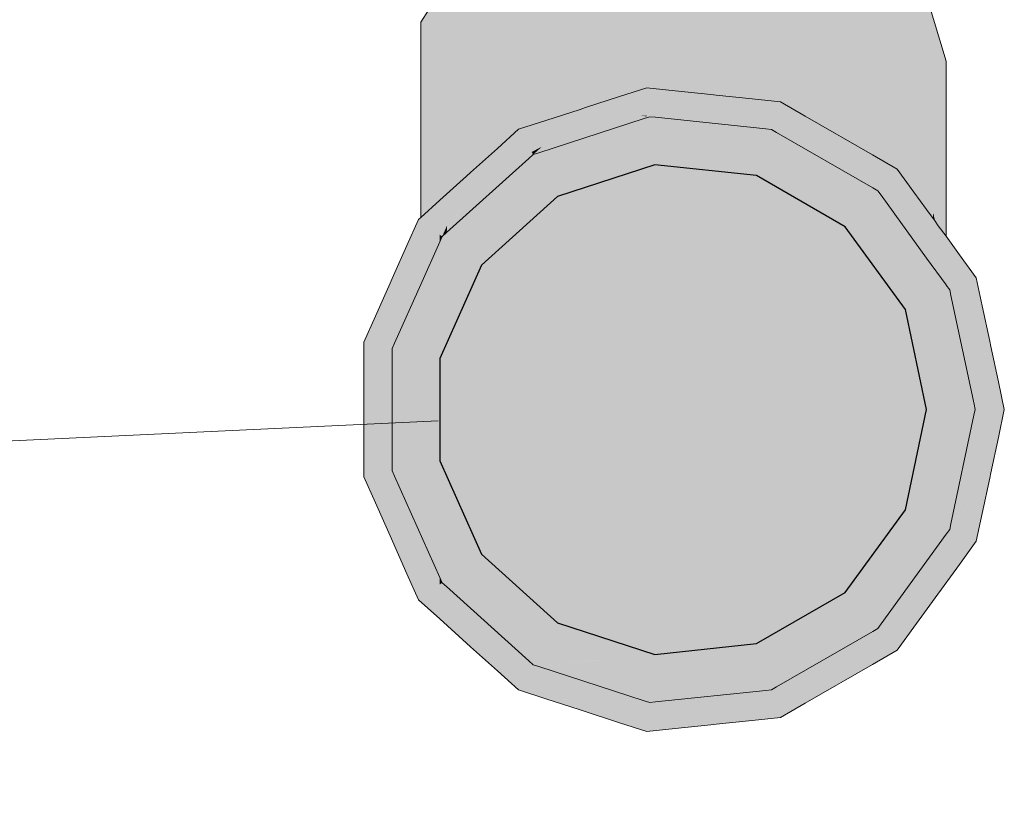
# Model space of a CAD drawing. Header units: millimetres. Extents: x 321 to 585, y -277 to 9.
# Tile 376 of 656: x 529.917 to 530.323, y -238.092 to -237.767. Entities that reach past the tile are written whole.
import ezdxf

# ---------------------------------------------------------------- set-up
doc = ezdxf.new("R2010")
doc.units = ezdxf.units.MM
doc.header["$MEASUREMENT"] = 0
for name, color, linetype, lineweight in [('CV-Colunas', 1, 'Continuous', 13), ('CV-Condutos', 1, 'Continuous', 25), ('CV-Conexões', 9, 'Continuous', 18), ('CV-Indicação coluna', 1, 'Continuous', 13)]:
    doc.layers.add(name, color=color, linetype=linetype, lineweight=lineweight)

msp = doc.modelspace()

# ---------------------------------------------------------------- hatches: boundary and pattern name
at = {"layer": 'CV-Colunas', "linetype": 'Continuous'}
for points in [[(530.14819, -237.80352), (530.12832, -237.82108), (530.12891, -237.82214), (530.13354, -237.82163), (530.16216, -237.8185), (530.17692, -237.80654), (530.17677, -237.80534), (530.1756, -237.8064), (530.17674, -237.80533), (530.15866, -237.80462), (530.13034, -237.8213), (530.1299, -237.82125), (530.12984, -237.82125), (530.1299, -237.82125), (530.13034, -237.8213), (530.15866, -237.80462), (530.14945, -237.80365), (530.15866, -237.80462), (530.167, -237.79971), (530.17566, -237.7946), (530.16446, -237.79824), (530.15039, -237.80281)], [(530.20094, -237.81929), (530.22593, -237.81117), (530.20203, -237.79837), (530.22593, -237.81117), (530.20098, -237.81932), (530.22712, -237.81181), (530.22598, -237.81116), (530.22712, -237.81181), (530.22659, -237.81096), (530.21931, -237.7994), (530.20319, -237.798), (530.21931, -237.7994), (530.23083, -237.8004), (530.21915, -237.79918), (530.20435, -237.79762), (530.20213, -237.79739), (530.18734, -237.79583), (530.18691, -237.79621), (530.18734, -237.79583), (530.17566, -237.7946), (530.15866, -237.80462), (530.17679, -237.80533), (530.17815, -237.80614), (530.17679, -237.80536), (530.17692, -237.80654), (530.19998, -237.8196), (530.20006, -237.81879)], [(530.23083, -237.8004), (530.21931, -237.7994), (530.22712, -237.81181), (530.22919, -237.81301), (530.22749, -237.81067), (530.22919, -237.81301)], [(530.05912, -237.95501), (530.06391, -237.94755), (530.05912, -237.95501), (530.0697, -237.95276), (530.0667, -237.94318), (530.07086, -237.9367), (530.07086, -237.93307), (530.07086, -237.92977), (530.07086, -237.90442), (530.07086, -237.90202), (530.06969, -237.90179), (530.07061, -237.90387), (530.06968, -237.90177), (530.07086, -237.90073), (530.0697, -237.90177), (530.07086, -237.90202), (530.0826, -237.90452), (530.0826, -237.89016), (530.07146, -237.90019), (530.0826, -237.89016), (530.0826, -237.86629), (530.0826, -237.87566), (530.08971, -237.85968), (530.09042, -237.85808), (530.09042, -237.85678), (530.09013, -237.85704), (530.09042, -237.85678), (530.09042, -237.85521), (530.0826, -237.84953), (530.08737, -237.85953), (530.08599, -237.85664), (530.0826, -237.85774), (530.0826, -237.86382), (530.0826, -237.85774), (530.07934, -237.8588), (530.07524, -237.87044), (530.07086, -237.88291), (530.07524, -237.87044), (530.07934, -237.8588), (530.0826, -237.85774), (530.08599, -237.85664), (530.0826, -237.84953), (530.07805, -237.85922), (530.0826, -237.84953), (530.09042, -237.85521), (530.09358, -237.85097), (530.09043, -237.8552), (530.09192, -237.85471), (530.09043, -237.8552), (530.09139, -237.85591), (530.0923, -237.85459), (530.1107, -237.82806), (530.10261, -237.83069), (530.10255, -237.83071), (530.10261, -237.83069), (530.1107, -237.82806), (530.09234, -237.85458), (530.09139, -237.85591), (530.09538, -237.85359), (530.12029, -237.8391), (530.12891, -237.82214), (530.1283, -237.82109), (530.12766, -237.82255), (530.1283, -237.82109), (530.14819, -237.80352), (530.13409, -237.8081), (530.1229, -237.81173), (530.11142, -237.82783), (530.11707, -237.8199), (530.11682, -237.81987), (530.11707, -237.8199), (530.1229, -237.81173), (530.11417, -237.8196), (530.10312, -237.82955), (530.10142, -237.83108), (530.09042, -237.84099), (530.0826, -237.84804), (530.08168, -237.84886), (530.0772, -237.8595), (530.07097, -237.87429), (530.07086, -237.87453), (530.06498, -237.89122), (530.07086, -237.87453), (530.07095, -237.8743), (530.07086, -237.87439), (530.07095, -237.8743), (530.0772, -237.8595), (530.08168, -237.84886), (530.0769, -237.85959), (530.07086, -237.87316), (530.06995, -237.87521), (530.06403, -237.88908), (530.06995, -237.87521), (530.0639, -237.88879), (530.05912, -237.89953), (530.06569, -237.94089), (530.06298, -237.94671), (530.06569, -237.94089), (530.0625, -237.92081), (530.05962, -237.92727), (530.0625, -237.92081), (530.06076, -237.90983), (530.05912, -237.89953), (530.05912, -237.9113), (530.05912, -237.92615), (530.05912, -237.9284), (530.05912, -237.94324)], [(530.30043, -237.87671), (530.30051, -237.87788), (530.30078, -237.87692), (530.30456, -237.86349), (530.299, -237.85584), (530.29713, -237.862), (530.299, -237.85584), (530.29582, -237.85146), (530.2945, -237.84966), (530.29476, -237.85085), (530.29507, -237.85233), (530.29476, -237.85085), (530.2945, -237.84966), (530.291, -237.84484), (530.291, -237.84868), (530.291, -237.84484), (530.28579, -237.83766), (530.27887, -237.82814), (530.28345, -237.83742), (530.27887, -237.82814), (530.24538, -237.81373), (530.26966, -237.83596), (530.27163, -237.83617), (530.26966, -237.83596), (530.23823, -237.80718), (530.24538, -237.81373), (530.25778, -237.81906), (530.2546, -237.8147), (530.25778, -237.81906), (530.26902, -237.8239), (530.27887, -237.82814), (530.26867, -237.82225), (530.2558, -237.81482), (530.2539, -237.81372), (530.241, -237.80628), (530.23083, -237.8004), (530.22959, -237.80999), (530.22919, -237.81301), (530.2691, -237.8359), (530.22919, -237.81301), (530.26881, -237.83587), (530.27084, -237.83705), (530.28824, -237.84709), (530.28189, -237.85225), (530.28947, -237.86269), (530.291, -237.86481), (530.29299, -237.86754), (530.29472, -237.86992), (530.29864, -237.87531), (530.299, -237.87582), (530.299, -237.87081), (530.299, -237.87589), (530.30023, -237.8766), (530.299, -237.87589), (530.30051, -237.87788)], [(530.15605, -237.824), (530.15667, -237.82407), (530.179, -237.82642), (530.17691, -237.80654), (530.17462, -237.80728), (530.13122, -237.82139), (530.12891, -237.82214), (530.1389, -237.83945), (530.1896, -237.92726), (530.179, -237.82642), (530.15667, -237.82407)], [(530.20147, -237.8196), (530.22712, -237.81181), (530.22474, -237.81156), (530.17927, -237.80679), (530.20094, -237.81929), (530.17927, -237.80679), (530.17691, -237.80654), (530.179, -237.82642), (530.1896, -237.92726), (530.22094, -237.83083), (530.22712, -237.81181)], [(530.2439, -237.83325), (530.26881, -237.83587), (530.22919, -237.81301), (530.22712, -237.81181), (530.22094, -237.83083), (530.22294, -237.83105), (530.22094, -237.83083), (530.1896, -237.92726), (530.25745, -237.85191), (530.27429, -237.8751), (530.27084, -237.83705), (530.26881, -237.83587)], [(530.11696, -237.84658), (530.09317, -237.85431), (530.09139, -237.85591), (530.10757, -237.86767), (530.1896, -237.92726), (530.1389, -237.83945), (530.11754, -237.84639), (530.1389, -237.83945), (530.12891, -237.82214), (530.12712, -237.82375), (530.09317, -237.85431)], [(530.299, -237.8857), (530.299, -237.88964), (530.30034, -237.88335), (530.31041, -237.92482), (530.311, -237.92726), (530.31052, -237.92496), (530.301, -237.88023), (530.30051, -237.87789), (530.2991, -237.87595), (530.299, -237.87582), (530.299, -237.87589), (530.299, -237.87582), (530.29895, -237.87586), (530.299, -237.87855), (530.29895, -237.87586), (530.291, -237.88212), (530.291, -237.87128), (530.291, -237.86481), (530.28884, -237.87003), (530.291, -237.86481), (530.27222, -237.83895), (530.27084, -237.83705), (530.27261, -237.84079), (530.27084, -237.83705), (530.273, -237.86089), (530.27429, -237.8751), (530.27743, -237.86344), (530.27429, -237.8751), (530.27926, -237.87204), (530.28558, -237.86815), (530.27429, -237.8751), (530.28223, -237.88602), (530.291, -237.8981), (530.29491, -237.90348), (530.291, -237.8981), (530.28223, -237.88602), (530.291, -237.92726), (530.29544, -237.90421), (530.291, -237.92726), (530.1896, -237.92726), (530.28223, -237.96852), (530.291, -237.95644), (530.28223, -237.96852), (530.291, -237.97242), (530.299, -237.97599), (530.30051, -237.97665), (530.30027, -237.97083), (530.30023, -237.97061), (530.299, -237.96486), (530.29749, -237.95777), (530.299, -237.96486), (530.30023, -237.97061), (530.299, -237.95436), (530.29636, -237.95245), (530.299, -237.95436), (530.30023, -237.97061), (530.30914, -237.93147), (530.299, -237.94543), (530.299, -237.92726), (530.29581, -237.94983), (530.299, -237.92726), (530.29537, -237.94778), (530.29475, -237.95128), (530.299, -237.92726), (530.29953, -237.90984), (530.299, -237.92726), (530.299, -237.94543), (530.30914, -237.93147), (530.30023, -237.97061), (530.30027, -237.97083), (530.30051, -237.97665), (530.30101, -237.97428), (530.31039, -237.92975), (530.30101, -237.97429), (530.31051, -237.92958), (530.311, -237.92726), (530.31041, -237.92482), (530.30034, -237.88335), (530.299, -237.88964), (530.299, -237.90911)], [(530.27606, -237.85699), (530.28824, -237.84709), (530.27195, -237.83769), (530.27084, -237.83705), (530.27199, -237.8603)], [(530.0826, -237.89016), (530.07182, -237.89986), (530.07086, -237.90203), (530.07086, -237.90442), (530.07086, -237.95012), (530.07086, -237.95251), (530.07216, -237.9472), (530.07845, -237.92147), (530.07216, -237.9472), (530.08103, -237.92727), (530.07216, -237.9472), (530.08128, -237.92783), (530.08135, -237.92655), (530.0826, -237.92471), (530.0826, -237.92376), (530.0826, -237.90452), (530.0826, -237.92471), (530.08135, -237.92655), (530.08128, -237.92783), (530.0826, -237.93079), (530.08128, -237.92783), (530.07216, -237.9472), (530.07086, -237.95251), (530.0826, -237.95002), (530.08505, -237.93629), (530.09042, -237.90618), (530.1896, -237.92726), (530.10757, -237.86767), (530.09087, -237.88271), (530.09042, -237.88311), (530.08545, -237.88759), (530.09042, -237.88311), (530.09087, -237.88271), (530.10757, -237.86767), (530.09139, -237.85591), (530.09042, -237.85808), (530.0826, -237.87566), (530.07182, -237.89986)], [(530.09042, -237.85521), (530.09042, -237.85808), (530.09139, -237.85591)], [(530.299, -237.87582), (530.291, -237.86481), (530.291, -237.88212)], [(530.30161, -237.8774), (530.301, -237.88023), (530.31147, -237.873), (530.30456, -237.86349), (530.30051, -237.87788), (530.301, -237.88023)], [(530.32301, -237.92726), (530.3113, -237.89275), (530.31563, -237.9055), (530.31675, -237.90024), (530.31563, -237.9055), (530.31957, -237.91712), (530.32301, -237.92726), (530.32056, -237.91575), (530.31748, -237.90125), (530.31701, -237.89903), (530.31392, -237.8845), (530.31139, -237.88304), (530.31392, -237.8845), (530.31147, -237.873), (530.30943, -237.88191), (530.31147, -237.873), (530.30835, -237.88129), (530.30651, -237.88615), (530.30799, -237.88818), (530.30651, -237.88615), (530.3038, -237.89335), (530.30524, -237.90013), (530.31086, -237.92544), (530.31102, -237.92566), (530.31086, -237.92544), (530.30524, -237.90013), (530.31052, -237.92496), (530.311, -237.92726), (530.31218, -237.92726), (530.31377, -237.94029), (530.30586, -237.95145), (530.30239, -237.9678), (530.3019, -237.97011), (530.30088, -237.97368), (530.30123, -237.97325), (530.31462, -237.94428), (530.31766, -237.9348), (530.31462, -237.94428), (530.30123, -237.97325), (530.31673, -237.95421), (530.31863, -237.93614), (530.31673, -237.95421), (530.30128, -237.97559), (530.30051, -237.97665), (530.30142, -237.97621), (530.31367, -237.97018), (530.30051, -237.97665), (530.2991, -237.97859), (530.27223, -238.01558), (530.27084, -238.01749), (530.27205, -238.01642), (530.30396, -237.98818), (530.29669, -237.99462), (530.28411, -238.01706), (530.27887, -238.0264), (530.28579, -238.01688), (530.29451, -238.00488), (530.30457, -237.99104), (530.31147, -237.98154), (530.30207, -237.97928), (530.29913, -237.97857), (530.31147, -237.98154), (530.30161, -237.97714), (530.31147, -237.98154), (530.31392, -237.97004), (530.31701, -237.95549), (530.31747, -237.9533), (530.31675, -237.95429), (530.31747, -237.9533), (530.32038, -237.93854), (530.31747, -237.9533), (530.32056, -237.93879)], [(530.30351, -237.87849), (530.301, -237.88023), (530.3038, -237.89335), (530.30835, -237.88129), (530.31147, -237.873)], [(530.0826, -237.95002), (530.09042, -237.94835), (530.09042, -237.90618)], [(530.07289, -237.94555), (530.07934, -237.92347), (530.0667, -237.94318), (530.06969, -237.95274), (530.07033, -237.95132)], [(530.09042, -237.97082), (530.10757, -237.98687), (530.1896, -237.92726), (530.09042, -237.94835), (530.07086, -237.95251), (530.07182, -237.95468), (530.09042, -237.99646), (530.09042, -237.97143), (530.09042, -237.99646), (530.09139, -237.99863), (530.10757, -237.98687)], [(530.11696, -238.00796), (530.11671, -238.0074), (530.10757, -237.98687), (530.09139, -237.99863), (530.09317, -238.00023), (530.12712, -238.03079), (530.12891, -238.0324), (530.15666, -238.03047), (530.1389, -238.01509), (530.1896, -237.92726), (530.10757, -237.98687), (530.11671, -238.0074)], [(530.179, -238.02812), (530.1389, -238.01509), (530.17691, -238.048), (530.17927, -238.04776), (530.22474, -238.04298), (530.20094, -238.03525), (530.22474, -238.04298), (530.22712, -238.04273), (530.22094, -238.02371), (530.21919, -238.02471), (530.22094, -238.02371), (530.1896, -237.92726)], [(530.22712, -238.04273), (530.22919, -238.04153), (530.26881, -238.01867), (530.2439, -238.02129), (530.26881, -238.01867), (530.27084, -238.01749), (530.25745, -238.00263), (530.24329, -238.02135), (530.25745, -238.00263), (530.1896, -237.92726), (530.22094, -238.02371)], [(530.27223, -238.01558), (530.2991, -237.97859), (530.30051, -237.97665), (530.28223, -237.96852), (530.1896, -237.92726), (530.25745, -238.00263), (530.27691, -237.9914), (530.27743, -237.9911), (530.27691, -237.9914), (530.25745, -238.00263), (530.27084, -238.01749)], [(530.31377, -237.94029), (530.31219, -237.92728), (530.311, -237.92726), (530.30987, -237.93047), (530.31128, -237.92853), (530.30987, -237.93047), (530.299, -237.96113)], [(530.07033, -237.95132), (530.06969, -237.95274), (530.07086, -237.95252), (530.07289, -237.94555)], [(530.09192, -237.99983), (530.09041, -237.99934), (530.09042, -237.99646), (530.07173, -237.95459), (530.07086, -237.95252), (530.0697, -237.95276), (530.05912, -237.95501), (530.07775, -237.98635), (530.07118, -237.9541), (530.07968, -237.99585), (530.08168, -238.00568), (530.10261, -238.02385), (530.09042, -238.01327), (530.08168, -238.00568), (530.09042, -238.01355), (530.10142, -238.02346), (530.10312, -238.02499), (530.11417, -238.03494), (530.1229, -238.04281), (530.11475, -238.03488), (530.1229, -238.04281), (530.15866, -238.04992), (530.13034, -238.03324), (530.1283, -238.03346), (530.12766, -238.03199), (530.10379, -238.02423), (530.12766, -238.03199), (530.1283, -238.03344), (530.12891, -238.0324), (530.11792, -238.00827), (530.11737, -238.00889), (530.11696, -238.00796), (530.09198, -237.99985), (530.11694, -238.00792), (530.09138, -237.99863), (530.09042, -237.99934)], [(530.07086, -237.95252), (530.07173, -237.95459), (530.09042, -237.99646), (530.07182, -237.95468)], [(530.31673, -237.95421), (530.30088, -237.97368), (530.30051, -237.97665), (530.30128, -237.97558)], [(530.0769, -237.99495), (530.08168, -238.00568), (530.07968, -237.99585), (530.07775, -237.98635), (530.06459, -237.96421), (530.05912, -237.95501), (530.0639, -237.96575), (530.06995, -237.97933)], [(530.30051, -237.97665), (530.30101, -237.97429), (530.30101, -237.97428)], [(530.27205, -238.01642), (530.27084, -238.01749), (530.2558, -238.03972), (530.26868, -238.03228), (530.27164, -238.01837), (530.26868, -238.03228), (530.27887, -238.0264), (530.29669, -237.99462)], [(530.09138, -237.99863), (530.09042, -237.99646), (530.09042, -237.99933)], [(530.27084, -238.01749), (530.27009, -238.01853), (530.27084, -238.01749), (530.26654, -238.01891), (530.26965, -238.01858), (530.26654, -238.01891), (530.23906, -238.02795), (530.22712, -238.04273), (530.22804, -238.04311), (530.22842, -238.04259), (530.22804, -238.04311), (530.24538, -238.04081), (530.2546, -238.03984), (530.24538, -238.04081), (530.22804, -238.04311), (530.23823, -238.04736), (530.22712, -238.04273), (530.22749, -238.04387), (530.22712, -238.04273), (530.21972, -238.02441), (530.20094, -238.03525), (530.19383, -238.03935), (530.22557, -238.04325), (530.19383, -238.03935), (530.18784, -238.04281), (530.17692, -238.048), (530.17463, -238.04726), (530.13109, -238.03316), (530.17674, -238.04917), (530.17679, -238.04918), (530.17815, -238.0484), (530.17679, -238.04918), (530.13109, -238.03316), (530.12891, -238.0324), (530.12831, -238.03346), (530.13034, -238.03324), (530.167, -238.05483), (530.16446, -238.0563), (530.17566, -238.05994), (530.19437, -238.05368), (530.18517, -238.05676), (530.17566, -238.05994), (530.18734, -238.05871), (530.20213, -238.05715), (530.20319, -238.05654), (530.22598, -238.04338), (530.20319, -238.05654), (530.20213, -238.05715), (530.20435, -238.05692), (530.21915, -238.05536), (530.23083, -238.05414), (530.22672, -238.04493), (530.22604, -238.0434), (530.23083, -238.05414), (530.241, -238.04826), (530.2539, -238.04082), (530.2558, -238.03972), (530.27014, -238.01853)], [(530.15603, -238.03052), (530.12891, -238.0324), (530.13122, -238.03315)], [(530.15605, -238.03054), (530.13122, -238.03315), (530.17462, -238.04726), (530.17691, -238.048), (530.15666, -238.03047)], [(530.17462, -238.04726), (530.13122, -238.03315), (530.12891, -238.0324), (530.13109, -238.03316)], [(530.16446, -238.0563), (530.167, -238.05483), (530.15866, -238.04992), (530.1334, -238.0449), (530.1229, -238.04281), (530.13409, -238.04644), (530.14819, -238.05102)]]:
    msp.add_hatch(color=1, dxfattribs=at).paths.add_polyline_path(points)
at = {"layer": 'CV-Condutos', "linetype": 'Continuous'}
for points in [[(530.1539, -237.79232), (530.15967, -237.79446), (530.16142, -237.79311), (530.16119, -237.79308)], [(530.16735, -237.7973), (530.17566, -237.7946), (530.16662, -237.79365), (530.16142, -237.79311)], [(530.291, -237.92726), (530.28224, -237.88603), (530.25745, -237.85191), (530.22094, -237.83083), (530.179, -237.82642), (530.13891, -237.83945), (530.10757, -237.86767), (530.09042, -237.90619), (530.1896, -237.92726), (530.09042, -237.90619), (530.09042, -237.94835), (530.10757, -237.98687), (530.13891, -238.01509), (530.179, -238.02812), (530.22094, -238.02371), (530.25745, -238.00263), (530.28224, -237.96851)]]:
    msp.add_hatch(color=11, dxfattribs=at).paths.add_polyline_path(points)
at = {"layer": 'CV-Conexões', "linetype": 'Continuous'}
for points in [[(530.29081, -237.77578), (530.29097, -237.83304), (530.291, -237.84484), (530.291, -237.8332), (530.291, -237.84484), (530.29355, -237.84834), (530.29345, -237.84468), (530.29341, -237.84452), (530.29345, -237.84468), (530.291, -237.77671), (530.29345, -237.84468), (530.29163, -237.77967), (530.291, -237.75711), (530.28954, -237.75224), (530.28965, -237.77033), (530.29, -237.82847), (530.28965, -237.77033), (530.28954, -237.75224), (530.28761, -237.76073), (530.2814, -237.78803), (530.28306, -237.79582), (530.2814, -237.78803), (530.27385, -237.82124), (530.28954, -237.75224), (530.28482, -237.74765), (530.2628, -237.72626), (530.2628, -237.74765), (530.2628, -237.72626), (530.22341, -237.71019), (530.17816, -237.70685), (530.1349, -237.71677), (530.1349, -237.74765), (530.1349, -237.80092), (530.1349, -237.80784), (530.15039, -237.80281), (530.15073, -237.8025), (530.15039, -237.80281), (530.1512, -237.80255), (530.16275, -237.7988), (530.17205, -237.79578), (530.16108, -237.79319), (530.15842, -237.79557), (530.15407, -237.79233), (530.15137, -237.80192), (530.15735, -237.7807), (530.16667, -237.74765), (530.15735, -237.7807), (530.15407, -237.79233), (530.15842, -237.79557), (530.16108, -237.79319), (530.16117, -237.7931), (530.16104, -237.79307), (530.16119, -237.79308), (530.16558, -237.78914), (530.16601, -237.78875), (530.16558, -237.78914), (530.16119, -237.79308), (530.17036, -237.79405), (530.17187, -237.79421), (530.17078, -237.78445), (530.17256, -237.78286), (530.16917, -237.77005), (530.17256, -237.78286), (530.17365, -237.78187), (530.17816, -237.79379), (530.17816, -237.77781), (530.17816, -237.76196), (530.17816, -237.74765), (530.17816, -237.79379), (530.17365, -237.78187), (530.17256, -237.78286), (530.17078, -237.78445), (530.17187, -237.79421), (530.17036, -237.79405), (530.16117, -237.7931), (530.16108, -237.79319), (530.17205, -237.79578), (530.17566, -237.7946), (530.17816, -237.79487), (530.1955, -237.79669), (530.19858, -237.78717), (530.21132, -237.74765), (530.20004, -237.78263), (530.19858, -237.78717), (530.19635, -237.79405), (530.1955, -237.79669), (530.20213, -237.79739), (530.2024, -237.79741), (530.20435, -237.79762), (530.21142, -237.79532), (530.21326, -237.79472), (530.21656, -237.79365), (530.20454, -237.78523), (530.21638, -237.79206), (530.2182, -237.79312), (530.22013, -237.79249), (530.21521, -237.78177), (530.22013, -237.79249), (530.22114, -237.79216), (530.22341, -237.79612), (530.22341, -237.79142), (530.22341, -237.7791), (530.22341, -237.74765), (530.22341, -237.79612), (530.22114, -237.79216), (530.22013, -237.79249), (530.2182, -237.79312), (530.22122, -237.79486), (530.2182, -237.79312), (530.21638, -237.79206), (530.21755, -237.79333), (530.21638, -237.79206), (530.20454, -237.78523), (530.21656, -237.79365), (530.21326, -237.79472), (530.21142, -237.79532), (530.20435, -237.79762), (530.21716, -237.79897), (530.22341, -237.79962), (530.23083, -237.8004), (530.23853, -237.80485), (530.23962, -237.80133), (530.2562, -237.74765), (530.24551, -237.78225), (530.25907, -237.80091), (530.26144, -237.80416), (530.2628, -237.80604), (530.27229, -237.8191), (530.2628, -237.80604), (530.26144, -237.80416), (530.25907, -237.80091), (530.24551, -237.78225), (530.24119, -237.79623), (530.23853, -237.80485), (530.2539, -237.81372), (530.25996, -237.81722), (530.2628, -237.81886), (530.27305, -237.82478), (530.27887, -237.82814), (530.28327, -237.79682), (530.28936, -237.82544), (530.28805, -237.76282), (530.28954, -237.76982), (530.28998, -237.82837), (530.28954, -237.76982), (530.28805, -237.76282), (530.28936, -237.82544), (530.28327, -237.79682), (530.27887, -237.82814), (530.28954, -237.84282), (530.28954, -237.8343), (530.28954, -237.82631), (530.28954, -237.84282), (530.29009, -237.84358), (530.29024, -237.8296), (530.29009, -237.84358), (530.291, -237.84484), (530.29097, -237.83304)], [(530.10109, -237.73826), (530.09517, -237.74765), (530.09042, -237.7552), (530.0826, -237.76761), (530.0826, -237.8468), (530.08624, -237.83863), (530.0826, -237.8468), (530.0826, -237.84804), (530.08591, -237.84505), (530.08782, -237.84333), (530.08858, -237.83336), (530.09042, -237.80948), (530.08858, -237.83336), (530.09042, -237.82923), (530.09095, -237.82805), (530.09042, -237.82923), (530.08858, -237.83336), (530.08782, -237.84333), (530.09007, -237.8413), (530.09042, -237.83806), (530.09007, -237.8413), (530.09042, -237.84099), (530.09115, -237.85612), (530.09143, -237.84008), (530.09166, -237.82644), (530.09143, -237.84008), (530.09434, -237.83745), (530.0971, -237.83497), (530.10072, -237.83171), (530.09562, -237.81756), (530.10072, -237.83171), (530.10109, -237.83138), (530.10053, -237.80653), (530.10009, -237.74765), (530.10053, -237.80653), (530.10109, -237.83138), (530.10312, -237.82955), (530.11377, -237.81995), (530.10956, -237.81508), (530.10109, -237.80526), (530.10956, -237.81508), (530.11377, -237.81995), (530.11921, -237.79342), (530.11493, -237.81432), (530.11377, -237.81995), (530.1229, -237.81173), (530.13201, -237.80878), (530.13409, -237.8081), (530.1349, -237.80784), (530.13446, -237.80727), (530.1349, -237.80784), (530.1349, -237.80628), (530.13173, -237.80378), (530.1349, -237.80628), (530.1349, -237.80092), (530.12981, -237.7696), (530.12584, -237.7785), (530.12981, -237.7696), (530.1349, -237.80092), (530.13089, -237.76716), (530.12858, -237.74765), (530.12674, -237.74765), (530.10109, -237.74765), (530.12674, -237.74765), (530.12858, -237.74765), (530.12699, -237.74711), (530.12858, -237.74765), (530.13089, -237.76716), (530.1349, -237.80092), (530.1349, -237.75816), (530.1349, -237.74765), (530.1349, -237.72933), (530.13014, -237.74002), (530.1349, -237.72933), (530.1349, -237.71677)], [(530.29715, -237.80562), (530.29449, -237.84964), (530.299, -237.85584), (530.29742, -237.80687), (530.299, -237.85584), (530.299, -237.81433), (530.299, -237.78367), (530.291, -237.75711), (530.29163, -237.77967), (530.29345, -237.84468), (530.29355, -237.84834), (530.29374, -237.84606), (530.2945, -237.84962)], [(530.17566, -237.7946), (530.17617, -237.80589), (530.17679, -237.80533)], [(530.1756, -237.8064), (530.17595, -237.80609), (530.17321, -237.80615)], [(530.1283, -237.8211), (530.12891, -237.82214), (530.13257, -237.81884)], [(530.29374, -237.84606), (530.29355, -237.84834), (530.29449, -237.84964)], [(530.09346, -237.85125), (530.09139, -237.85591), (530.09327, -237.85422)]]:
    msp.add_hatch(color=241, dxfattribs=at).paths.add_polyline_path(points)

# ---------------------------------------------------------------- linework, layer by layer
at = {"layer": 'CV-Colunas'}
for p, q in [((530.17566, -237.7946), (530.16446, -237.79824)), ((530.18734, -237.79583), (530.17566, -237.7946)), ((530.20213, -237.79739), (530.18734, -237.79583)), ((530.16446, -237.79824), (530.15039, -237.80281)), ((530.20435, -237.79762), (530.20213, -237.79739)), ((530.21915, -237.79918), (530.20435, -237.79762)), ((530.23083, -237.8004), (530.21915, -237.79918)), ((530.14819, -237.80352), (530.13409, -237.8081)), ((530.15039, -237.80281), (530.14819, -237.80352)), ((530.241, -237.80628), (530.23083, -237.8004)), ((530.13409, -237.8081), (530.1229, -237.81173)), ((530.17462, -237.80728), (530.13122, -237.82139)), ((530.17691, -237.80654), (530.17462, -237.80728)), ((530.17927, -237.80679), (530.17691, -237.80654)), ((530.22474, -237.81156), (530.17927, -237.80679)), ((530.2539, -237.81372), (530.241, -237.80628)), ((530.1229, -237.81173), (530.11417, -237.8196)), ((530.22712, -237.81181), (530.22474, -237.81156)), ((530.22919, -237.81301), (530.22712, -237.81181)), ((530.26881, -237.83587), (530.22919, -237.81301)), ((530.2558, -237.81482), (530.2539, -237.81372)), ((530.26867, -237.82225), (530.2558, -237.81482)), ((530.11417, -237.8196), (530.10312, -237.82955)), ((530.12712, -237.82375), (530.09317, -237.85431)), ((530.12891, -237.82214), (530.12712, -237.82375)), ((530.13122, -237.82139), (530.12891, -237.82214)), ((530.27887, -237.82814), (530.26867, -237.82225)), ((530.28579, -237.83766), (530.27887, -237.82814)), ((530.10142, -237.83108), (530.09042, -237.84099)), ((530.10312, -237.82955), (530.10142, -237.83108)), ((530.27084, -237.83705), (530.26881, -237.83587)), ((530.27222, -237.83895), (530.27084, -237.83705)), ((530.291, -237.86481), (530.27222, -237.83895)), ((530.291, -237.84484), (530.28579, -237.83766)), ((530.09042, -237.84099), (530.0826, -237.84804)), ((530.2945, -237.84966), (530.291, -237.84484)), ((530.08168, -237.84886), (530.0769, -237.85959)), ((530.0826, -237.84804), (530.08168, -237.84886)), ((530.29582, -237.85146), (530.2945, -237.84966)), ((530.299, -237.85584), (530.29582, -237.85146)), ((530.09139, -237.85591), (530.09042, -237.85808)), ((530.09317, -237.85431), (530.09139, -237.85591)), ((530.30456, -237.86349), (530.299, -237.85584)), ((530.0769, -237.85959), (530.07086, -237.87316)), ((530.09042, -237.85808), (530.0826, -237.87566)), ((530.299, -237.87582), (530.291, -237.86481)), ((530.31147, -237.873), (530.30456, -237.86349)), ((530.07086, -237.87316), (530.06995, -237.87521)), ((530.31392, -237.8845), (530.31147, -237.873)), ((530.06995, -237.87521), (530.0639, -237.88879)), ((530.0826, -237.87566), (530.07182, -237.89986)), ((530.2991, -237.87595), (530.299, -237.87582)), ((530.30051, -237.87789), (530.2991, -237.87595)), ((530.301, -237.88023), (530.30051, -237.87789)), ((530.31052, -237.92496), (530.301, -237.88023)), ((530.31701, -237.89903), (530.31392, -237.8845)), ((530.0639, -237.88879), (530.05912, -237.89953)), ((530.05912, -237.89953), (530.05912, -237.9113)), ((530.07182, -237.89986), (530.07086, -237.90203)), ((530.31748, -237.90125), (530.31701, -237.89903)), ((530.32056, -237.91575), (530.31748, -237.90125)), ((530.07086, -237.90203), (530.07086, -237.90442)), ((530.07086, -237.90442), (530.07086, -237.95012)), ((530.05912, -237.9113), (530.05912, -237.92615)), ((530.32301, -237.92726), (530.32056, -237.91575)), ((530.311, -237.92726), (530.31052, -237.92496)), ((530.05912, -237.92615), (530.05912, -237.9284)), ((530.05912, -237.9284), (530.05912, -237.94324)), ((530.30101, -237.97429), (530.31051, -237.92958)), ((530.31051, -237.92958), (530.311, -237.92726)), ((530.32056, -237.93879), (530.32301, -237.92726)), ((530.31747, -237.9533), (530.32056, -237.93879)), ((530.05912, -237.94324), (530.05912, -237.95501)), ((530.07086, -237.95012), (530.07086, -237.95251)), ((530.07086, -237.95251), (530.07182, -237.95468)), ((530.31701, -237.95549), (530.31747, -237.9533)), ((530.05912, -237.95501), (530.0639, -237.96575)), ((530.07182, -237.95468), (530.09042, -237.99646)), ((530.31392, -237.97004), (530.31701, -237.95549)), ((530.0639, -237.96575), (530.06995, -237.97933)), ((530.31147, -237.98154), (530.31392, -237.97004)), ((530.30051, -237.97665), (530.30101, -237.97429)), ((530.27223, -238.01558), (530.2991, -237.97859)), ((530.2991, -237.97859), (530.30051, -237.97665)), ((530.06995, -237.97933), (530.0769, -237.99495)), ((530.30457, -237.99104), (530.31147, -237.98154)), ((530.0769, -237.99495), (530.08168, -238.00568)), ((530.29451, -238.00488), (530.30457, -237.99104)), ((530.09042, -237.99646), (530.09139, -237.99863)), ((530.09139, -237.99863), (530.09317, -238.00023)), ((530.09317, -238.00023), (530.12712, -238.03079)), ((530.08168, -238.00568), (530.09042, -238.01355)), ((530.28579, -238.01688), (530.29451, -238.00488)), ((530.09042, -238.01355), (530.10142, -238.02346)), ((530.22919, -238.04153), (530.26881, -238.01867)), ((530.26881, -238.01867), (530.27084, -238.01749)), ((530.27084, -238.01749), (530.27223, -238.01558)), ((530.27887, -238.0264), (530.28579, -238.01688)), ((530.10142, -238.02346), (530.10312, -238.02499)), ((530.10312, -238.02499), (530.11417, -238.03494)), ((530.26868, -238.03228), (530.27887, -238.0264)), ((530.12712, -238.03079), (530.12891, -238.0324)), ((530.11417, -238.03494), (530.1229, -238.04281)), ((530.12891, -238.0324), (530.13122, -238.03315)), ((530.13122, -238.03315), (530.17462, -238.04726)), ((530.2558, -238.03972), (530.26868, -238.03228)), ((530.1229, -238.04281), (530.13409, -238.04644)), ((530.17927, -238.04776), (530.22474, -238.04298)), ((530.22474, -238.04298), (530.22712, -238.04273)), ((530.22712, -238.04273), (530.22919, -238.04153)), ((530.241, -238.04826), (530.2539, -238.04082)), ((530.2539, -238.04082), (530.2558, -238.03972)), ((530.13409, -238.04644), (530.14819, -238.05102)), ((530.17462, -238.04726), (530.17691, -238.048)), ((530.17691, -238.048), (530.17927, -238.04776)), ((530.14819, -238.05102), (530.16446, -238.0563)), ((530.23083, -238.05414), (530.241, -238.04826)), ((530.20435, -238.05692), (530.21915, -238.05536)), ((530.21915, -238.05536), (530.23083, -238.05414)), ((530.16446, -238.0563), (530.17566, -238.05994)), ((530.17566, -238.05994), (530.18734, -238.05871)), ((530.18734, -238.05871), (530.20213, -238.05715)), ((530.20213, -238.05715), (530.20435, -238.05692))]:
    msp.add_line(p, q, dxfattribs=at)
at = {"layer": 'CV-Condutos'}
for p, q in [((530.179, -237.82642), (530.13891, -237.83945)), ((530.22094, -237.83083), (530.179, -237.82642)), ((530.25745, -237.85191), (530.22094, -237.83083)), ((530.13891, -237.83945), (530.10757, -237.86767)), ((530.28224, -237.88603), (530.25745, -237.85191)), ((530.10757, -237.86767), (530.09042, -237.90619)), ((530.291, -237.92726), (530.28224, -237.88603)), ((530.09042, -237.90619), (530.09042, -237.94835)), ((530.28224, -237.96851), (530.291, -237.92726)), ((530.09042, -237.94835), (530.10757, -237.98687)), ((530.25745, -238.00263), (530.28224, -237.96851)), ((530.10757, -237.98687), (530.13891, -238.01509)), ((530.22094, -238.02371), (530.25745, -238.00263)), ((530.13891, -238.01509), (530.179, -238.02812)), ((530.179, -238.02812), (530.22094, -238.02371))]:
    msp.add_line(p, q, dxfattribs=at)
at = {"layer": 'CV-Conexões'}
for p, q in [((530.09042, -237.7552), (530.0826, -237.76761)), ((530.299, -237.78367), (530.291, -237.75711)), ((530.0826, -237.76761), (530.0826, -237.8468)), ((530.299, -237.81433), (530.299, -237.78367)), ((530.299, -237.85584), (530.299, -237.81433)), ((530.0826, -237.8468), (530.0826, -237.84804))]:
    msp.add_line(p, q, dxfattribs=at)
at = {"layer": 'CV-Indicação coluna'}
msp.add_line((526.64897, -238.0924), (530.08971, -237.93193), dxfattribs=at)

doc.saveas('drawing.dxf')
